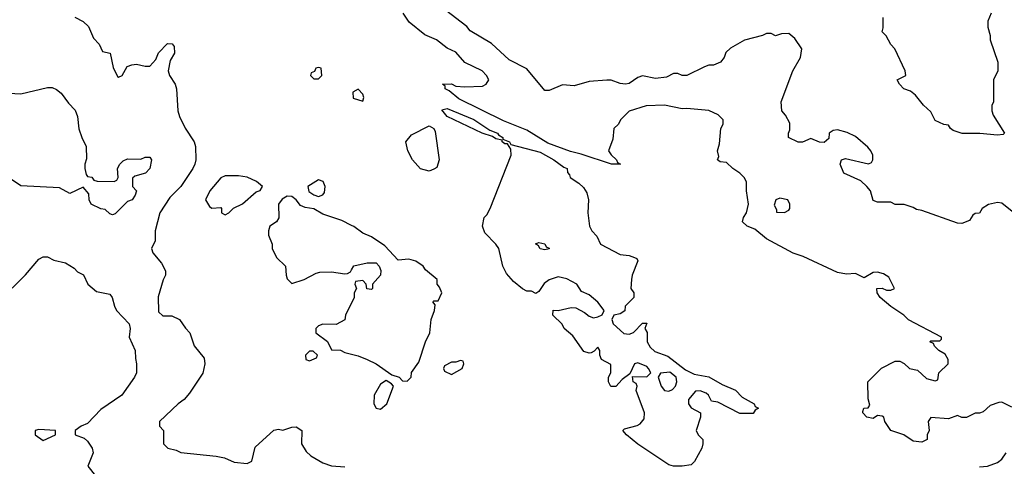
# Model space of a CAD drawing. Header units: inches. Extents: x 2348341 to 2479810, y 460419 to 613669.
# Tile 301 of 656: x 2358504 to 2362941, y 567709 to 569721. Entities that reach past the tile are written whole.
import ezdxf

# ---------------------------------------------------------------- set-up
doc = ezdxf.new("R2010")
doc.units = ezdxf.units.IN
doc.header["$MEASUREMENT"] = 0
doc.layers.add('C3556', color=7, linetype='Continuous')
doc.layers.add('C3566', color=7, linetype='Continuous')

msp = doc.modelspace()

# ---------------------------------------------------------------- linework, layer by layer
at = {"layer": 'C3556', "color": 2}
for points, elevation in [([(2358752.7, 569732.7), (2358790, 569712), (2358814, 569690), (2358836.9, 569636.9), (2358862, 569610), (2358878, 569578), (2358912, 569570), (2358925.4, 569505.4), (2358945.4, 569465.4), (2358950, 569462), (2358966, 569470), (2358988, 569510), (2359010, 569518), (2359030, 569521), (2359070, 569511), (2359090, 569511.3), (2359118, 569542), (2359129.1, 569570.9), (2359170, 569614), (2359191.6, 569611.6), (2359199.6, 569599.6), (2359202, 569570), (2359182.8, 569537.2), (2359174, 569490), (2359178.8, 569470), (2359204.7, 569430), (2359211, 569410), (2359217.3, 569310), (2359224.5, 569284.5), (2359250, 569232), (2359290.8, 569170), (2359296, 569150), (2359297.3, 569090), (2359294, 569070), (2359284, 569050), (2359230.6, 568970), (2359180.9, 568919.1), (2359136, 568850), (2359114, 568770), (2359115.3, 568724.7), (2359098, 568690), (2359104.7, 568670), (2359143.5, 568623.5), (2359162, 568590), (2359162, 568570), (2359150.9, 568549.1), (2359127.7, 568472.3), (2359130, 568404.7), (2359150, 568386.8), (2359190, 568386.8), (2359224.7, 568370), (2359250.7, 568330.7), (2359271, 568310), (2359290, 568252), (2359335.3, 568195.3), (2359338.8, 568170), (2359330, 568128), (2359270, 568038), (2359244.7, 568010), (2359218, 567990), (2359134, 567910), (2359134, 567890), (2359152, 567870), (2359152, 567810), (2359171.1, 567791.1), (2359210, 567781), (2359230.7, 567770.7), (2359390, 567754.9), (2359427.1, 567747.1), (2359470, 567726.8), (2359530, 567721), (2359550, 567732), (2359564.8, 567795.2), (2359650, 567871.3), (2359670, 567876), (2359690, 567871.3), (2359730, 567884.7), (2359750, 567886), (2359776, 567870), (2359774.8, 567810), (2359794.8, 567774.8), (2359816, 567756), (2359870, 567724.7), (2359910, 567711.3), (2359970, 567706.8)], 106), ([(2358430, 569391.3), (2358510, 569387.3), (2358630, 569414.8), (2358650, 569414.8), (2358670, 569406.8), (2358690.5, 569390.5), (2358724.5, 569344.5), (2358753.7, 569313.7), (2358764.5, 569284.5), (2358771.1, 569228.9), (2358784, 569190), (2358804, 569150), (2358805.4, 569094.6), (2358798, 569070), (2358798, 569050), (2358803.6, 569023.6), (2358810, 569014), (2358830, 569012), (2358838, 568998), (2358852.7, 568992.7), (2358930, 568991.3), (2358942, 568998), (2358948.7, 569010), (2358945.2, 569050), (2358955.3, 569070), (2358970, 569084.7), (2358990, 569094), (2359050, 569092), (2359070, 569102), (2359090, 569102), (2359098, 569090), (2359091, 569050), (2359071.3, 569030), (2359023.6, 569016.4), (2359012.7, 569007.3), (2359012, 568970), (2359030.8, 568950), (2359024.7, 568930), (2359011, 568910), (2358990, 568902), (2358934.4, 568845.6), (2358922, 568842), (2358910, 568846), (2358890, 568866), (2358870, 568868), (2358826, 568890), (2358818, 568910), (2358816.4, 568936.4), (2358790, 568966), (2358730, 568938), (2358683.1, 568963.1), (2358510, 568972.7), (2358425.2, 569030)], 102), ([(2360000, 568794), (2359955.5, 568815.5), (2359870, 568844), (2359830, 568868.7), (2359790, 568875.3), (2359770, 568884), (2359749.4, 568909.4), (2359730, 568924), (2359710, 568925.2), (2359687.3, 568912.7), (2359670.7, 568889.3), (2359671.3, 568828.7), (2359662, 568810), (2359632, 568790), (2359624.7, 568770), (2359624.7, 568750), (2359642, 568710), (2359642, 568690), (2359662, 568650), (2359702, 568610), (2359704.7, 568570), (2359710, 568554), (2359730, 568532), (2359786, 568550), (2359840.4, 568579.6), (2359856.4, 568583.6), (2359910, 568584.7), (2359970, 568576), (2359982, 568578), (2359995.3, 568584.7), (2360000, 568593.4)], 110), ([(2358470, 568511.3), (2358530, 568571), (2358590, 568642), (2358610, 568652), (2358630, 568652), (2358658, 568638), (2358710, 568624.7), (2358750, 568602), (2358765.4, 568585.4), (2358791.1, 568571.1), (2358812, 568530), (2358850, 568496), (2358910, 568484.7), (2358921, 568470), (2358931, 568430), (2358941, 568410), (2358998, 568350), (2359002, 568330), (2358998, 568290), (2359024.7, 568230), (2359025.4, 568194.6), (2359031.3, 568170), (2359031, 568130), (2359021, 568110), (2358964.7, 568030), (2358870, 567965.2), (2358810, 567901.2), (2358782, 567890), (2358754, 567870), (2358754, 567850), (2358795.3, 567835.3), (2358810, 567822), (2358831, 567790), (2358836, 567770), (2358812, 567710), (2358846.4, 567666.4)], 102), ([(2360000, 568445.4), (2359972, 568390), (2359970, 568368), (2359930, 568348), (2359870, 568348.7), (2359850, 568342), (2359838, 568330), (2359838, 568310), (2359891.1, 568271.1), (2359910, 568234), (2359950, 568231.3), (2359970, 568221), (2360000, 568213.5)], 110)]:
    msp.add_lwpolyline(points, dxfattribs=dict(at, elevation=elevation))
for points, elevation in [([(2359850, 569506), (2359838, 569502), (2359832.7, 569487.3), (2359818, 569482), (2359814, 569470), (2359830, 569454), (2359850, 569454), (2359866, 569470), (2359862, 569502)], 110), ([(2359490, 569018), (2359430, 569018), (2359410, 569008), (2359361, 568950), (2359342, 568910), (2359359.6, 568879.6), (2359370, 568872), (2359410, 568874), (2359414, 568870), (2359414, 568850), (2359430, 568842), (2359446, 568850), (2359468.4, 568871.6), (2359508.9, 568891.1), (2359570, 568944.7), (2359588.4, 568951.6), (2359598, 568970), (2359572.1, 568992.1), (2359530, 569012)], 110), ([(2359850, 568999), (2359802, 568970), (2359807.1, 568947.1), (2359830, 568931.3), (2359850, 568924.7), (2359870, 568932), (2359877.2, 568942.8), (2359881.2, 568970), (2359872.1, 568992.1)], 110), ([(2359810, 568228), (2359792, 568210), (2359794, 568190), (2359810, 568184.7), (2359842, 568198), (2359846, 568210), (2359827.3, 568227.3)], 110), ([(2358590, 567875.3), (2358574, 567870), (2358574, 567850), (2358610, 567824.7), (2358666, 567850), (2358666, 567870)], 102)]:
    msp.add_lwpolyline(points, close=True, dxfattribs=dict(at, elevation=elevation))
at = {"layer": 'C3566', "color": 2}
for points, elevation in [([(2362974.6, 567974.6), (2362930, 567998), (2362916.4, 567996.4), (2362876.9, 567983.1), (2362845.4, 567954.6), (2362830, 567948), (2362810, 567948), (2362770, 567928), (2362750, 567928), (2362730, 567938), (2362690, 567922), (2362610, 567928), (2362598, 567910), (2362602, 567870), (2362594, 567850), (2362594, 567830), (2362570, 567818), (2362530, 567822), (2362488, 567850), (2362429.5, 567869.5), (2362402, 567910), (2362398, 567930), (2362390, 567935.3), (2362370, 567938), (2362350, 567924), (2362322, 567930), (2362304, 567950), (2362304, 567956), (2362308, 567970), (2362328, 567972), (2362335.3, 567984.7), (2362327.3, 568012.7), (2362326, 568090), (2362388.4, 568151.6), (2362450, 568182), (2362470, 568182), (2362490, 568172), (2362514, 568150), (2362550, 568142), (2362590, 568104.7), (2362630, 568094), (2362642, 568098), (2362646, 568130), (2362688, 568170), (2362688, 568190), (2362674.6, 568214.6), (2362646, 568230), (2362626, 568250), (2362622, 568262), (2362606, 568270), (2362610, 568274), (2362650, 568274), (2362658, 568282), (2362658, 568290), (2362510, 568368), (2362488, 568390), (2362430, 568428.7), (2362382, 568470), (2362368, 568490), (2362366, 568510), (2362390, 568512), (2362410, 568502), (2362430, 568502), (2362446, 568510), (2362420.4, 568560.4), (2362396.4, 568576.4), (2362370, 568584), (2362350, 568582), (2362310, 568558), (2362270, 568578), (2362230, 568574), (2362190, 568581.2), (2362034.2, 568654.2), (2361990, 568669.4), (2361870, 568733.2), (2361816.6, 568776.6), (2361782, 568790), (2361762, 568810), (2361766, 568830), (2361779, 568850), (2361788, 568890), (2361779, 568950), (2361779, 568990), (2361768.7, 569010), (2361750, 569028.7), (2361718, 569050), (2361690, 569078), (2361660.4, 569080.4), (2361648.9, 569088.9), (2361655.3, 569104.7), (2361648.7, 569130), (2361658, 569162), (2361664, 569230), (2361674, 569250), (2361674, 569270), (2361652.1, 569292.1), (2361610, 569312.3), (2361510, 569321.2), (2361490, 569319), (2361410, 569335.3), (2361327.1, 569332.9), (2361250, 569308.7), (2361212, 569270), (2361202, 569250), (2361182, 569230), (2361176.9, 569183.1), (2361158, 569130), (2361170, 569112), (2361194, 569090), (2361198, 569078), (2361212, 569070), (2361170.7, 569069.3), (2361034.7, 569114.7), (2360986.3, 569126.3), (2360884.4, 569164.4), (2360790, 569222.4), (2360684.9, 569264.9), (2360483.6, 569363.6), (2360440.2, 569400.2), (2360422, 569410), (2360422, 569422), (2360409, 569431), (2360450, 569431.3), (2360470, 569421), (2360510, 569418.8), (2360590, 569422), (2360606, 569430), (2360618, 569450), (2360608, 569470), (2360588, 569490), (2360510, 569528), (2360470, 569574), (2360430, 569593.2), (2360382, 569630), (2360330, 569653.2), (2360259.3, 569710), (2360232, 569750)], 106), ([(2362976.6, 568856.6), (2362930, 568894), (2362910, 568897.2), (2362870, 568888.7), (2362842, 568870), (2362830, 568848.7), (2362810, 568848), (2362799.6, 568840.4), (2362783.6, 568816.4), (2362750, 568802), (2362730, 568804), (2362570, 568861.2), (2362545.2, 568865.2), (2362530, 568875.3), (2362490, 568888.7), (2362450, 568888), (2362430, 568898), (2362370, 568898), (2362350, 568906), (2362338, 568950), (2362322, 568970), (2362295.1, 568995.1), (2362218, 569030), (2362202, 569070), (2362208, 569090), (2362225.2, 569094.8), (2362329, 569071), (2362343.1, 569076.9), (2362349, 569090), (2362349, 569110), (2362339, 569130), (2362326.3, 569146.3), (2362270, 569194), (2362232.5, 569212.5), (2362190, 569224), (2362170, 569222), (2362152, 569210), (2362150, 569186), (2362130, 569168), (2362108.9, 569168.9), (2362070, 569186), (2362031.6, 569168.4), (2362011.6, 569168.4), (2361968, 569190), (2361968, 569210), (2361975.3, 569224.7), (2361974.6, 569254.6), (2361955.3, 569290), (2361938, 569310), (2361935.3, 569350), (2361988.7, 569490), (2362022, 569550), (2362028.7, 569590), (2361996.5, 569636.5), (2361970, 569658), (2361936.4, 569656.4), (2361910, 569648.7), (2361890, 569658), (2361870, 569658), (2361851, 569649), (2361770, 569628.7), (2361707.1, 569592.9), (2361686.8, 569573.2), (2361678, 569550), (2361662, 569530), (2361630, 569515.3), (2361610, 569515.3), (2361590, 569508.7), (2361510, 569469), (2361490, 569468.7), (2361470, 569478), (2361450, 569478), (2361418.8, 569461.2), (2361370, 569456), (2361310, 569467.3), (2361290, 569460.9), (2361250, 569432.7), (2361234, 569430), (2361210, 569433.2), (2361170, 569449), (2361150, 569449), (2361070, 569442), (2361003.1, 569423.1), (2360950, 569428), (2360890, 569402), (2360870, 569402), (2360790, 569499), (2360710, 569539.3), (2360630, 569613.2), (2360534, 569670), (2360519, 569690), (2360423.3, 569763.3)], 102), ([(2362882, 569750), (2362866.4, 569713.6), (2362866.4, 569686.4), (2362878, 569650), (2362878, 569630), (2362912, 569530), (2362912, 569490), (2362892, 569450), (2362892, 569350), (2362885.4, 569334.6), (2362884.7, 569310), (2362891.3, 569290), (2362942, 569210), (2362936, 569204), (2362910, 569201.2), (2362831.3, 569208.7), (2362751.6, 569208.4), (2362710, 569222), (2362698, 569230), (2362690, 569246), (2362668.4, 569248.4), (2362630, 569266), (2362610, 569306), (2362576.4, 569336.4), (2362540.2, 569380.2), (2362518.9, 569398.9), (2362489, 569410), (2362469, 569430), (2362458, 569450), (2362498, 569470), (2362494, 569490), (2362448, 569590), (2362429.1, 569609.1), (2362408.4, 569648.4), (2362390, 569666), (2362395.3, 569684.7), (2362395.3, 569730)], 98), ([(2360000, 568213.5), (2360030, 568206), (2360070, 568190.7), (2360111.3, 568170), (2360181, 568121), (2360214, 568110), (2360230, 568094), (2360250, 568092), (2360268, 568110), (2360269.1, 568130.9), (2360302.7, 568177.3), (2360332.7, 568270), (2360352.7, 568310), (2360359, 568370), (2360373.2, 568410), (2360376.4, 568436.4), (2360366, 568450), (2360370, 568454), (2360390, 568454), (2360406, 568490), (2360396.4, 568516.4), (2360386, 568530), (2360386, 568550), (2360333.2, 568593.2), (2360322, 568610), (2360290, 568633.2), (2360258, 568642), (2360210, 568638), (2360150, 568702), (2360090, 568742), (2360050, 568759), (2360010, 568789.2), (2360000, 568794)], 110), ([(2360000, 568593.4), (2360010, 568612), (2360070, 568626), (2360110, 568624.7), (2360124.7, 568610), (2360131.1, 568591.1), (2360130.7, 568569.3), (2360094, 568530), (2360094, 568510), (2360090, 568506), (2360068, 568508), (2360066, 568530), (2360050, 568546), (2360018, 568542), (2360014, 568530), (2360022, 568510), (2360012, 568490), (2360011.6, 568468.4), (2360000, 568445.4)], 110), ([(2362830, 567706), (2362866, 567710), (2362910, 567726), (2362930, 567741), (2362949.3, 567770)], 106)]:
    msp.add_lwpolyline(points, dxfattribs=dict(at, elevation=elevation))
for points, elevation in [([(2360030, 569408), (2360006, 569394), (2360007.3, 569367.3), (2360050, 569354), (2360055.3, 569370), (2360050, 569386)], 110), ([(2361250, 568304.7), (2361270, 568311.3), (2361310, 568354), (2361330, 568354), (2361322, 568330), (2361331.1, 568311.1), (2361332, 568270), (2361345.4, 568245.4), (2361366.4, 568226.4), (2361425.4, 568205.4), (2361504, 568144), (2361543.5, 568123.5), (2361610, 568111.3), (2361670, 568078), (2361730, 568052), (2361759.6, 568019.6), (2361814, 567990), (2361818, 567978), (2361834, 567970), (2361818, 567962), (2361810, 567946), (2361750, 567946), (2361650, 567998), (2361622, 568002), (2361608, 568030), (2361598, 568038), (2361570, 568048.7), (2361550, 568048), (2361518, 568010), (2361518, 567990), (2361530, 567972), (2361572, 567950), (2361572, 567930), (2361552, 567870), (2361562, 567850), (2361582, 567830), (2361582, 567810), (2361578, 567790), (2361544.7, 567730), (2361530, 567715.3), (2361490, 567709), (2361450.8, 567709.2), (2361430, 567716), (2361290, 567809.2), (2361239, 567850), (2361222, 567870), (2361230, 567878), (2361287, 567893), (2361299.5, 567900.5), (2361318, 567922), (2361319.3, 567950), (2361282, 568050), (2361286, 568070), (2361282, 568082), (2361268, 568090), (2361266, 568114), (2361330, 568112), (2361348, 568130), (2361338, 568150), (2361330, 568158), (2361290, 568175.3), (2361274, 568170), (2361254, 568126), (2361219.6, 568100.4), (2361190, 568068), (2361168.7, 568068.7), (2361158, 568090), (2361158, 568110), (2361168, 568130), (2361167.3, 568167.3), (2361126, 568190), (2361118, 568210), (2361118, 568230), (2361110, 568246), (2361092.7, 568227.3), (2361079.6, 568220.4), (2361070, 568218), (2361046.3, 568226.3), (2360996.5, 568296.5), (2360958, 568330), (2360948.4, 568348.4), (2360906, 568390), (2360908.4, 568411.6), (2360930, 568411.3), (2360990, 568424.7), (2361010, 568422), (2361030, 568412), (2361050, 568402), (2361070, 568384.7), (2361090, 568378), (2361110, 568382), (2361128.4, 568391.6), (2361138, 568410), (2361110, 568448), (2361070, 568482), (2361036.4, 568496.4), (2361015.3, 568530), (2360970, 568553.2), (2360930, 568562), (2360890.9, 568549.1), (2360867.1, 568532.9), (2360843.6, 568496.4), (2360830, 568488), (2360810, 568498), (2360790, 568498), (2360770, 568508), (2360730, 568542), (2360697.5, 568577.5), (2360681.2, 568610), (2360662.7, 568690), (2360649.2, 568710), (2360600.2, 568760.2), (2360589.2, 568790.8), (2360598, 568830), (2360610, 568842), (2360624, 568870), (2360719, 569110), (2360718, 569138), (2360702, 569162), (2360690, 569162), (2360678, 569170), (2360678, 569178), (2360650, 569184), (2360634.6, 569194.6), (2360588, 569210), (2360430, 569284), (2360406, 569314), (2360430, 569321), (2360550.5, 569270.5), (2360623.5, 569223.5), (2360658, 569210), (2360662, 569202), (2360682, 569190), (2360682, 569182), (2360712, 569170), (2360718, 569158), (2360850, 569124), (2360911.3, 569090), (2360956, 569056), (2360972, 569050), (2360972.7, 569032.7), (2360982, 569022), (2360984.7, 569010), (2361024.5, 568984.5), (2361045.2, 568965.2), (2361060.5, 568940.5), (2361068, 568910), (2361064, 568850), (2361071.3, 568790), (2361082, 568770), (2361105.4, 568745.4), (2361121, 568710), (2361210, 568662.8), (2361250, 568658.8), (2361274, 568650), (2361284.7, 568644.7), (2361290, 568634), (2361264, 568570), (2361260.7, 568550), (2361258, 568510), (2361272, 568490), (2361272, 568470), (2361232, 568430), (2361231.1, 568408.9), (2361210, 568395.3), (2361182, 568390), (2361172, 568370), (2361178, 568350), (2361226.4, 568306.4)], 106), ([(2360350, 569038), (2360310, 569048.7), (2360274, 569090), (2360254, 569130), (2360244, 569170), (2360270, 569202), (2360350, 569242), (2360371.1, 569231.1), (2360376.9, 569216.9), (2360394, 569090), (2360384.7, 569055.3), (2360370, 569048)], 106), ([(2361930, 568917.2), (2361912, 568910), (2361904.7, 568884.7), (2361914, 568866), (2361914, 568854), (2361950, 568852), (2361970, 568862), (2361975.3, 568870), (2361975.3, 568890), (2361966, 568910)], 106), ([(2360870, 568684), (2360850, 568689.2), (2360842, 568702), (2360828.7, 568711.3), (2360843.1, 568716.9), (2360870, 568710.7), (2360876.9, 568696.9), (2360890, 568691), (2360890, 568688)], 102), ([(2360490, 568186), (2360470, 568178), (2360450, 568178), (2360418, 568162), (2360414, 568150), (2360418, 568138), (2360450, 568122), (2360498, 568150), (2360506, 568170), (2360502, 568182)], 110), ([(2361433.2, 568133.2), (2361391.6, 568128.4), (2361382, 568110), (2361394.8, 568070), (2361410, 568051), (2361430, 568046.8), (2361445.6, 568054.4), (2361459, 568070), (2361465.2, 568090), (2361462, 568110)], 106), ([(2360155.3, 568095.3), (2360130, 568079), (2360102, 568030), (2360100.7, 567990), (2360110, 567971.3), (2360130, 567966), (2360158, 567990), (2360188, 568070), (2360180.4, 568080.4)], 110)]:
    msp.add_lwpolyline(points, close=True, dxfattribs=dict(at, elevation=elevation))

doc.saveas('drawing.dxf')
